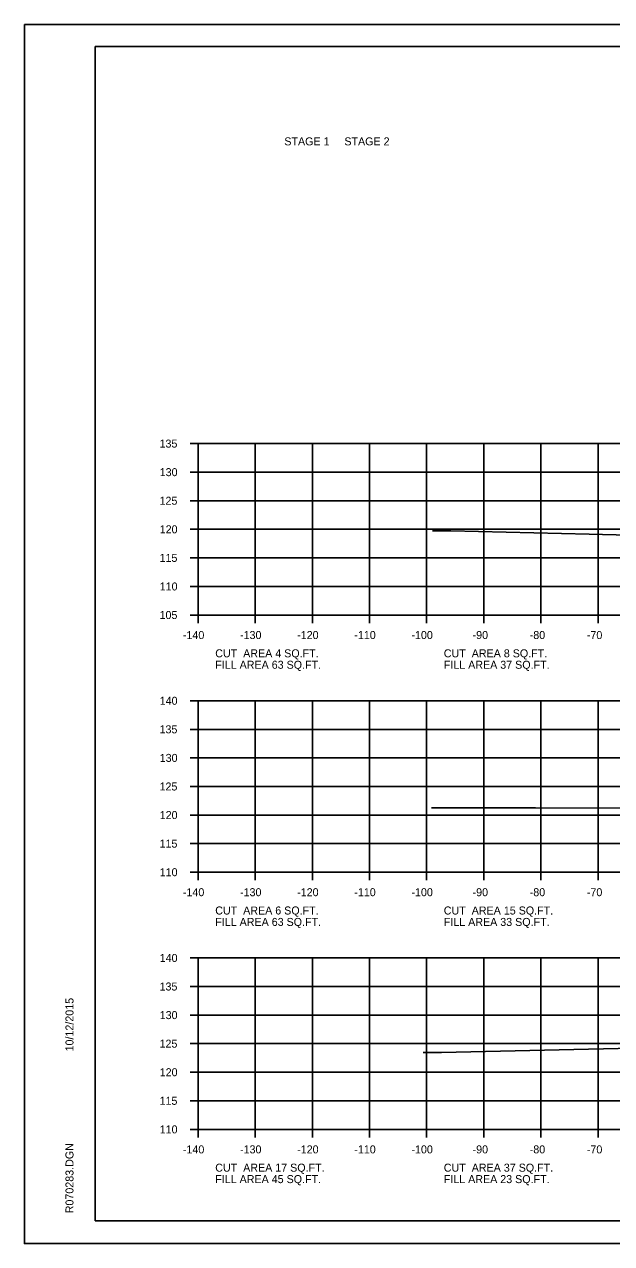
# Model space of a CAD drawing. Extents: x 1175611 to 1176402, y -433344 to -416213.
# Drawn here: x 1175610.6 to 1175713.3, y -419049.9 to -418836.5 of the extents above; entities that cross this region are included whole.
import ezdxf

# ---------------------------------------------------------------- set-up
doc = ezdxf.new("R2010")
doc.units = 0
for name, color, linetype in [('Default', 7, 'Continuous'), ('R_Axis', 7, 'Continuous'), ('R_Axis Annot', 7, 'Continuous'), ('R_Border', 7, 'Continuous'), ('R_Exist Surface', 7, 'Continuous'), ('R_Grid', 7, 'Continuous'), ('R_No Plot', 7, 'Continuous')]:
    doc.layers.add(name, color=color, linetype=linetype)

msp = doc.modelspace()

# ---------------------------------------------------------------- linework, layer by layer
at = {"layer": 'R_Axis'}
for p, q in [((1175639.57, -418909.9), (1175640.97, -418909.9)), ((1175640.97, -418939.9), (1175640.97, -418909.9)), ((1175639.57, -418914.9), (1175640.97, -418914.9)), ((1175639.57, -418919.9), (1175640.97, -418919.9)), ((1175639.57, -418924.9), (1175640.97, -418924.9)), ((1175639.57, -418929.9), (1175640.97, -418929.9)), ((1175639.57, -418934.9), (1175640.97, -418934.9)), ((1175639.57, -418939.9), (1175640.97, -418939.9)), ((1175640.97, -418939.9), (1175920.97, -418939.9)), ((1175640.97, -418941.3), (1175640.97, -418939.9)), ((1175650.97, -418941.3), (1175650.97, -418939.9)), ((1175660.97, -418941.3), (1175660.97, -418939.9)), ((1175670.97, -418941.3), (1175670.97, -418939.9)), ((1175680.97, -418941.3), (1175680.97, -418939.9)), ((1175690.97, -418941.3), (1175690.97, -418939.9)), ((1175700.97, -418941.3), (1175700.97, -418939.9)), ((1175710.97, -418941.3), (1175710.97, -418939.9)), ((1175639.57, -418954.9), (1175640.97, -418954.9)), ((1175640.97, -418984.9), (1175640.97, -418954.9)), ((1175639.57, -418959.9), (1175640.97, -418959.9)), ((1175639.57, -418964.9), (1175640.97, -418964.9)), ((1175639.57, -418969.9), (1175640.97, -418969.9)), ((1175639.57, -418974.9), (1175640.97, -418974.9)), ((1175639.57, -418979.9), (1175640.97, -418979.9)), ((1175639.57, -418984.9), (1175640.97, -418984.9)), ((1175640.97, -418984.9), (1175920.97, -418984.9)), ((1175640.97, -418986.3), (1175640.97, -418984.9)), ((1175650.97, -418986.3), (1175650.97, -418984.9)), ((1175660.97, -418986.3), (1175660.97, -418984.9)), ((1175670.97, -418986.3), (1175670.97, -418984.9)), ((1175680.97, -418986.3), (1175680.97, -418984.9)), ((1175690.97, -418986.3), (1175690.97, -418984.9)), ((1175700.97, -418986.3), (1175700.97, -418984.9)), ((1175710.97, -418986.3), (1175710.97, -418984.9)), ((1175639.57, -418999.9), (1175640.97, -418999.9)), ((1175640.97, -419029.9), (1175640.97, -418999.9)), ((1175639.57, -419004.9), (1175640.97, -419004.9)), ((1175639.57, -419009.9), (1175640.97, -419009.9)), ((1175639.57, -419014.9), (1175640.97, -419014.9)), ((1175639.57, -419019.9), (1175640.97, -419019.9)), ((1175639.57, -419024.9), (1175640.97, -419024.9)), ((1175639.57, -419029.9), (1175640.97, -419029.9)), ((1175640.97, -419029.9), (1175920.97, -419029.9)), ((1175640.97, -419031.3), (1175640.97, -419029.9)), ((1175650.97, -419031.3), (1175650.97, -419029.9)), ((1175660.97, -419031.3), (1175660.97, -419029.9)), ((1175670.97, -419031.3), (1175670.97, -419029.9)), ((1175680.97, -419031.3), (1175680.97, -419029.9)), ((1175690.97, -419031.3), (1175690.97, -419029.9)), ((1175700.97, -419031.3), (1175700.97, -419029.9)), ((1175710.97, -419031.3), (1175710.97, -419029.9))]:
    msp.add_line(p, q, dxfattribs=at)
at = {"layer": 'R_Border'}
for p, q in [((1175622.97, -418840.44), (1175939.15, -418840.44)), ((1175622.97, -419045.9), (1175622.97, -418840.44)), ((1175622.97, -419045.9), (1175622.97, -419045.9)), ((1175939.15, -419045.9), (1175622.97, -419045.9))]:
    msp.add_line(p, q, dxfattribs=at)
at = {"layer": 'R_Exist Surface'}
for points in [[(1175682.01, -418925.18), (1175683.5, -418925.17), (1175685.18, -418925.17), (1175709.4, -418925.77), (1175723.53, -418926.1)], [(1175681.84, -418973.65), (1175683.11, -418973.65), (1175684.95, -418973.64), (1175700.02, -418973.63), (1175722.45, -418973.72)], [(1175680.34, -419016.45), (1175680.7, -419016.45), (1175683.57, -419016.44), (1175719.62, -419015.63)]]:
    msp.add_lwpolyline(points, dxfattribs=at)
at = {"layer": 'R_Grid'}
for p, q in [((1175640.97, -418909.9), (1175920.97, -418909.9)), ((1175640.97, -418939.9), (1175640.97, -418909.9)), ((1175650.97, -418939.9), (1175650.97, -418909.9)), ((1175660.97, -418939.9), (1175660.97, -418909.9)), ((1175670.97, -418939.9), (1175670.97, -418909.9)), ((1175680.97, -418939.9), (1175680.97, -418909.9)), ((1175690.97, -418939.9), (1175690.97, -418909.9)), ((1175700.97, -418939.9), (1175700.97, -418909.9)), ((1175710.97, -418939.9), (1175710.97, -418909.9)), ((1175640.97, -418914.9), (1175920.97, -418914.9)), ((1175640.97, -418919.9), (1175920.97, -418919.9)), ((1175640.97, -418924.9), (1175920.97, -418924.9)), ((1175640.97, -418929.9), (1175920.97, -418929.9)), ((1175640.97, -418934.9), (1175920.97, -418934.9)), ((1175640.97, -418939.9), (1175920.97, -418939.9)), ((1175640.97, -418954.9), (1175920.97, -418954.9)), ((1175640.97, -418984.9), (1175640.97, -418954.9)), ((1175650.97, -418984.9), (1175650.97, -418954.9)), ((1175660.97, -418984.9), (1175660.97, -418954.9)), ((1175670.97, -418984.9), (1175670.97, -418954.9)), ((1175680.97, -418984.9), (1175680.97, -418954.9)), ((1175690.97, -418984.9), (1175690.97, -418954.9)), ((1175700.97, -418984.9), (1175700.97, -418954.9)), ((1175710.97, -418984.9), (1175710.97, -418954.9)), ((1175640.97, -418959.9), (1175920.97, -418959.9)), ((1175640.97, -418964.9), (1175920.97, -418964.9)), ((1175640.97, -418969.9), (1175920.97, -418969.9)), ((1175640.97, -418974.9), (1175920.97, -418974.9)), ((1175640.97, -418979.9), (1175920.97, -418979.9)), ((1175640.97, -418984.9), (1175920.97, -418984.9)), ((1175640.97, -418999.9), (1175920.97, -418999.9)), ((1175640.97, -419029.9), (1175640.97, -418999.9)), ((1175650.97, -419029.9), (1175650.97, -418999.9)), ((1175660.97, -419029.9), (1175660.97, -418999.9)), ((1175670.97, -419029.9), (1175670.97, -418999.9)), ((1175680.97, -419029.9), (1175680.97, -418999.9)), ((1175690.97, -419029.9), (1175690.97, -418999.9)), ((1175700.97, -419029.9), (1175700.97, -418999.9)), ((1175710.97, -419029.9), (1175710.97, -418999.9)), ((1175640.97, -419004.9), (1175920.97, -419004.9)), ((1175640.97, -419009.9), (1175920.97, -419009.9)), ((1175640.97, -419014.9), (1175920.97, -419014.9)), ((1175640.97, -419019.9), (1175920.97, -419019.9)), ((1175640.97, -419024.9), (1175920.97, -419024.9)), ((1175640.97, -419029.9), (1175920.97, -419029.9))]:
    msp.add_line(p, q, dxfattribs=at)
at = {"layer": 'R_No Plot'}
for p, q in [((1175610.57, -418836.55), (1175943.91, -418836.55)), ((1175610.57, -419049.88), (1175943.91, -419049.88))]:
    msp.add_line(p, q, dxfattribs=at)
msp.add_lwpolyline([(1175610.57, -418836.55), (1175943.91, -418836.55), (1175943.91, -419049.89), (1175610.57, -419049.89)], close=True, dxfattribs=at)

# ---------------------------------------------------------------- texts
at = {"layer": 'Default'}
for s, p in [('STAGE 1     STAGE 2', (1175656.06, -418857.72)), ('CUT  AREA 4 SQ.FT.', (1175643.97, -418947.3)), ('CUT  AREA 8 SQ.FT.', (1175683.97, -418947.3)), ('FILL AREA 63 SQ.FT.', (1175643.97, -418949.3)), ('FILL AREA 37 SQ.FT.', (1175683.97, -418949.3)), ('CUT  AREA 6 SQ.FT.', (1175643.97, -418992.3)), ('FILL AREA 63 SQ.FT.', (1175643.97, -418994.3)), ('CUT  AREA 15 SQ.FT.', (1175683.97, -418992.3)), ('FILL AREA 33 SQ.FT.', (1175683.97, -418994.3)), ('CUT  AREA 17 SQ.FT.', (1175643.97, -419037.3)), ('CUT  AREA 37 SQ.FT.', (1175683.97, -419037.3)), ('FILL AREA 45 SQ.FT.', (1175643.97, -419039.3)), ('FILL AREA 23 SQ.FT.', (1175683.97, -419039.3))]:
    msp.add_text(s, height=1.4, dxfattribs=at).set_placement(p)
at = {"layer": 'R_Axis Annot'}
for s, p in [('135', (1175634.22, -418910.6)), ('130', (1175634.25, -418915.6)), ('125', (1175634.22, -418920.6)), ('120', (1175634.25, -418925.6)), ('115', (1175634.22, -418930.6)), ('110', (1175634.25, -418935.6)), ('105', (1175634.22, -418940.6)), ('-140', (1175638.31, -418944.1)), ('-130', (1175648.31, -418944.1)), ('-120', (1175658.31, -418944.1)), ('-110', (1175668.31, -418944.1)), ('-100', (1175678.31, -418944.1)), ('-90', (1175689.01, -418944.1)), ('-80', (1175699.01, -418944.1)), ('-70', (1175709.01, -418944.1)), ('140', (1175634.25, -418955.6)), ('135', (1175634.22, -418960.6)), ('130', (1175634.25, -418965.6)), ('125', (1175634.22, -418970.6)), ('120', (1175634.25, -418975.6)), ('115', (1175634.22, -418980.6)), ('110', (1175634.25, -418985.6)), ('-140', (1175638.31, -418989.1)), ('-130', (1175648.31, -418989.1)), ('-120', (1175658.31, -418989.1)), ('-110', (1175668.31, -418989.1)), ('-100', (1175678.31, -418989.1)), ('-90', (1175689.01, -418989.1)), ('-80', (1175699.01, -418989.1)), ('-70', (1175709.01, -418989.1)), ('140', (1175634.25, -419000.6)), ('135', (1175634.22, -419005.6)), ('130', (1175634.25, -419010.6)), ('125', (1175634.22, -419015.6)), ('120', (1175634.25, -419020.6)), ('115', (1175634.22, -419025.6)), ('110', (1175634.25, -419030.6)), ('-140', (1175638.31, -419034.1)), ('-130', (1175648.31, -419034.1)), ('-120', (1175658.31, -419034.1)), ('-110', (1175668.31, -419034.1)), ('-100', (1175678.31, -419034.1)), ('-90', (1175689.01, -419034.1)), ('-80', (1175699.01, -419034.1)), ('-70', (1175709.01, -419034.1))]:
    msp.add_text(s, height=1.4, dxfattribs=at).set_placement(p)
at = {"layer": 'R_Border'}
for s, p in [('10/12/2015', (1175619.16, -419016.26)), ('R070283.DGN', (1175619.16, -419044.58))]:
    msp.add_text(s, height=1.4, rotation=90, dxfattribs=at).set_placement(p)

doc.saveas('drawing.dxf')
